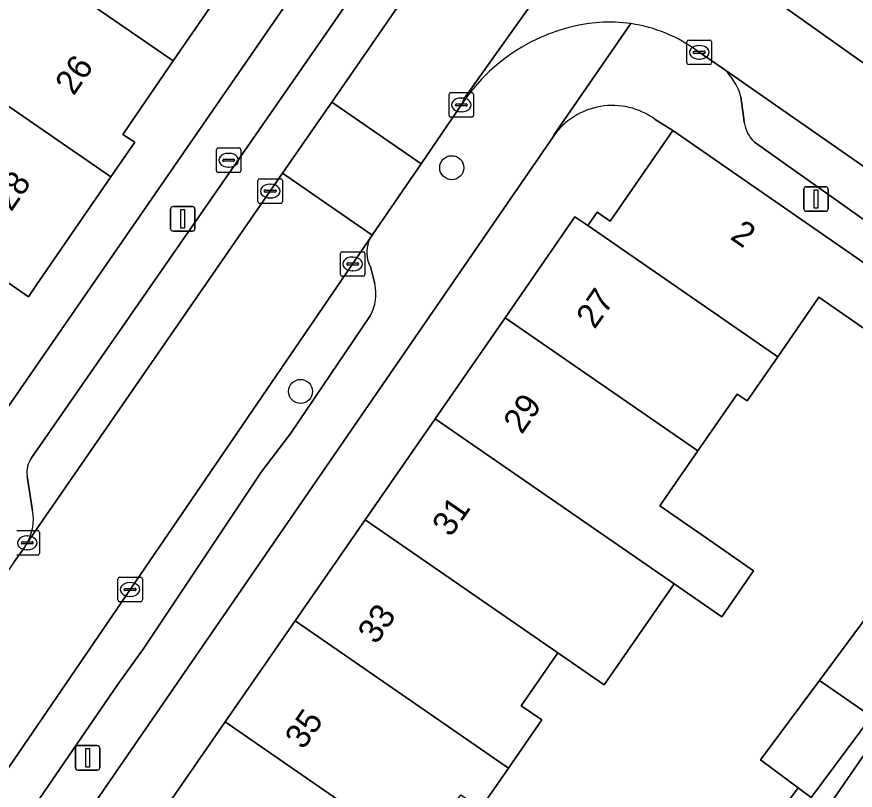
# Model space of a CAD drawing. Extents: x 159279 to 160377, y 384531 to 385888.
# Drawn here: x 159897.13 to 159931.26, y 385130.91 to 385162.41 of the extents above; entities that cross this region are included whole.
import ezdxf

# ---------------------------------------------------------------- set-up
doc = ezdxf.new("R2010")
doc.units = 0
for name, color, linetype in [('IMGEO_Boom', 7, 'Continuous'), ('IMGEO_Brandkraan', 7, 'Continuous'), ('IMGEO_Erf', 7, 'Continuous'), ('IMGEO_Kolk', 7, 'Continuous'), ('IMGEO_Lichtmast', 7, 'Continuous'), ('IMGEO_Pand', 7, 'Continuous'), ('IMGEO_Pand_nummerreeks', 7, 'Continuous'), ('IMGEO_Parkeervlak_open', 7, 'Continuous'), ('IMGEO_Rijbaan_lokaal_open', 7, 'Continuous'), ('IMGEO_Voetpad_open', 7, 'Continuous')]:
    doc.layers.add(name, color=color, linetype=linetype)

msp = doc.modelspace()

# ---------------------------------------------------------------- linework, layer by layer
at = {"layer": 'IMGEO_Boom'}
for centre in [(159914.835, 385156.263), (159908.681, 385147.153)]:
    msp.add_circle(centre, 0.489, dxfattribs=at)
at = {"layer": 'IMGEO_Brandkraan'}
for p, q in [((159905.328, 385157.068), (159906.18, 385157.068)), ((159905.253, 385156.142), (159905.253, 385156.994)), ((159905.741, 385156.848), (159905.766, 385156.848)), ((159906.254, 385156.994), (159906.254, 385156.142)), ((159905.512, 385156.562), (159905.512, 385156.574)), ((159905.95, 385156.525), (159905.552, 385156.525)), ((159905.555, 385156.611), (159905.953, 385156.611)), ((159905.996, 385156.574), (159905.996, 385156.562)), ((159906.18, 385156.068), (159905.328, 385156.068)), ((159905.764, 385156.288), (159905.739, 385156.288))]:
    msp.add_line(p, q, dxfattribs=at)
for points in [[(159905.328, 385157.068), (159906.18, 385157.068)], [(159905.253, 385156.142), (159905.253, 385156.994)], [(159906.254, 385156.994), (159906.254, 385156.142)], [(159906.18, 385156.068), (159905.328, 385156.068)]]:
    msp.add_lwpolyline(points, dxfattribs=at)
for centre, radius, start, end in [((159905.33, 385156.992), 0.0765, 91.552, 178.448), ((159905.33, 385156.992), 0.0765, 91.552, 178.448), ((159906.178, 385156.992), 0.0765, 1.552, 88.448), ((159906.178, 385156.992), 0.0765, 1.552, 88.448), ((159905.552, 385156.571), 0.0403, 85.8775, 175.7526), ((159905.549, 385156.561), 0.0366, 178.938, 274.7102), ((159905.953, 385156.568), 0.043, 264.8664, 352.4533), ((159905.957, 385156.573), 0.0386, 1.7309, 96.639), ((159905.33, 385156.144), 0.0765, 181.552, 268.448), ((159905.33, 385156.144), 0.0765, 181.552, 268.448), ((159906.178, 385156.144), 0.0765, 271.552, 358.448), ((159906.178, 385156.144), 0.0765, 271.552, 358.448)]:
    msp.add_arc(centre, radius, start, end, dxfattribs=at)
for centre, major_axis, ratio, start_param, end_param in [((159905.74, 385156.568), (-0.387, 0.002), 0.722429, 4.712389, 7.853982), ((159905.765, 385156.568), (-0.39, 0.002), 0.717154, 1.570796, 4.712389)]:
    msp.add_ellipse(centre, major_axis=major_axis, ratio=ratio, start_param=start_param, end_param=end_param, dxfattribs=at)
at = {"layer": 'IMGEO_Erf'}
for points in [[(159893.336, 385141.55), (159926.93, 385190.227)], [(159919.092, 385182.244), (159916.065, 385177.859), (159914.981, 385176.289), (159914.486, 385176.61), (159912.556, 385173.8), (159909.536, 385169.405), (159906.517, 385165.009), (159903.498, 385160.614), (159901.441, 385157.62), (159901.928, 385157.306), (159900.955, 385155.89), (159897.934, 385151.495), (159897.601, 385151.011), (159896.444, 385151.807)], [(159923.84, 385157.774), (159923.113, 385158.232)], [(159902.326, 385128.941), (159905.613, 385133.69), (159908.461, 385137.804), (159911.309, 385141.918), (159914.157, 385146.033), (159917.005, 385150.147), (159919.853, 385154.261), (159920.371, 385153.904), (159920.752, 385154.455), (159921.287, 385154.085), (159923.84, 385157.774)], [(159918.963, 385157.527), (159881.14, 385102.564)], [(159931.633, 385149.705), (159929.784, 385150.986), (159928.107, 385148.567), (159926.859, 385146.765), (159926.458, 385147.042), (159924.857, 385144.73), (159923.309, 385142.493), (159925.19, 385141.191), (159927.126, 385139.851), (159925.829, 385137.977), (159923.893, 385139.317), (159921.045, 385135.202), (159919.155, 385136.506), (159917.664, 385134.353), (159918.498, 385133.775), (159917.142, 385131.816), (159916.005, 385130.173)], [(159937.844, 385141.384), (159920.322, 385115.96), (159922.332, 385112.484), (159920.381, 385111.149), (159921.166, 385110.116), (159923.337, 385111.362), (159925.127, 385108.201), (159923.541, 385107.291), (159924.967, 385105.152), (159926.359, 385106.023), (159928.486, 385102.624), (159930.344, 385099.654), (159928.658, 385098.599), (159929.895, 385096.597)], [(159927.618, 385129.231), (159928.936, 385131.006), (159927.402, 385132.145), (159929.804, 385135.382), (159932.061, 385138.424)]]:
    msp.add_lwpolyline(points, dxfattribs=at)
msp.add_arc((159921.38, 385155.868), 2.931, 53.7502, 145.5325, dxfattribs=at)
at = {"layer": 'IMGEO_Kolk'}
for p, q in [((159924.487, 385161.461), (159925.339, 385161.461)), ((159924.412, 385160.535), (159924.412, 385161.387)), ((159924.9, 385161.241), (159924.925, 385161.241)), ((159925.413, 385161.387), (159925.413, 385160.535)), ((159924.671, 385160.955), (159924.671, 385160.967)), ((159925.109, 385160.918), (159924.711, 385160.918)), ((159924.714, 385161.004), (159925.112, 385161.004)), ((159925.155, 385160.967), (159925.155, 385160.955)), ((159925.339, 385160.461), (159924.487, 385160.461)), ((159924.923, 385160.681), (159924.898, 385160.681)), ((159914.726, 385158.394), (159914.726, 385159.246)), ((159914.801, 385159.32), (159915.653, 385159.32)), ((159915.214, 385159.1), (159915.239, 385159.1)), ((159915.727, 385159.246), (159915.727, 385158.394)), ((159914.985, 385158.814), (159914.985, 385158.826)), ((159915.423, 385158.777), (159915.025, 385158.777)), ((159915.028, 385158.863), (159915.426, 385158.863)), ((159915.469, 385158.826), (159915.469, 385158.814)), ((159915.237, 385158.54), (159915.212, 385158.54)), ((159915.653, 385158.32), (159914.801, 385158.32)), ((159906.946, 385154.886), (159906.946, 385155.738)), ((159907.021, 385155.812), (159907.873, 385155.812)), ((159907.947, 385155.738), (159907.947, 385154.886)), ((159907.205, 385155.306), (159907.205, 385155.318)), ((159907.248, 385155.355), (159907.646, 385155.355)), ((159907.434, 385155.592), (159907.459, 385155.592)), ((159907.689, 385155.318), (159907.689, 385155.306)), ((159907.643, 385155.269), (159907.245, 385155.269)), ((159907.457, 385155.032), (159907.432, 385155.032)), ((159907.873, 385154.812), (159907.021, 385154.812)), ((159910.301, 385151.917), (159910.301, 385152.769)), ((159910.376, 385152.843), (159911.228, 385152.843)), ((159910.789, 385152.623), (159910.814, 385152.623)), ((159911.302, 385152.769), (159911.302, 385151.917)), ((159910.56, 385152.337), (159910.56, 385152.349)), ((159910.998, 385152.3), (159910.6, 385152.3)), ((159910.603, 385152.386), (159911.001, 385152.386)), ((159911.044, 385152.349), (159911.044, 385152.337)), ((159910.812, 385152.063), (159910.787, 385152.063)), ((159911.228, 385151.843), (159910.376, 385151.843)), ((159897.128, 385141.486), (159897.98, 385141.486)), ((159898.054, 385141.412), (159898.054, 385140.56)), ((159897.312, 385140.98), (159897.312, 385140.992)), ((159897.355, 385141.029), (159897.753, 385141.029)), ((159897.541, 385141.266), (159897.566, 385141.266)), ((159897.796, 385140.992), (159897.796, 385140.98)), ((159897.75, 385140.943), (159897.352, 385140.943)), ((159897.564, 385140.706), (159897.539, 385140.706)), ((159897.98, 385140.486), (159897.128, 385140.486)), ((159901.241, 385138.659), (159901.241, 385139.511)), ((159901.316, 385139.585), (159902.168, 385139.585)), ((159901.729, 385139.365), (159901.754, 385139.365)), ((159902.242, 385139.511), (159902.242, 385138.659)), ((159901.5, 385139.079), (159901.5, 385139.091)), ((159901.938, 385139.042), (159901.54, 385139.042)), ((159901.543, 385139.128), (159901.941, 385139.128)), ((159901.984, 385139.091), (159901.984, 385139.079)), ((159902.168, 385138.585), (159901.316, 385138.585)), ((159901.752, 385138.805), (159901.727, 385138.805))]:
    msp.add_line(p, q, dxfattribs=at)
for points in [[(159924.487, 385161.461), (159925.339, 385161.461)], [(159924.412, 385160.535), (159924.412, 385161.387)], [(159925.413, 385161.387), (159925.413, 385160.535)], [(159925.339, 385160.461), (159924.487, 385160.461)], [(159914.726, 385158.394), (159914.726, 385159.246)], [(159914.801, 385159.32), (159915.653, 385159.32)], [(159915.727, 385159.246), (159915.727, 385158.394)], [(159915.653, 385158.32), (159914.801, 385158.32)], [(159906.946, 385154.886), (159906.946, 385155.738)], [(159907.021, 385155.812), (159907.873, 385155.812)], [(159907.947, 385155.738), (159907.947, 385154.886)], [(159907.873, 385154.812), (159907.021, 385154.812)], [(159910.301, 385151.917), (159910.301, 385152.769)], [(159910.376, 385152.843), (159911.228, 385152.843)], [(159911.302, 385152.769), (159911.302, 385151.917)], [(159911.228, 385151.843), (159910.376, 385151.843)], [(159897.128, 385141.486), (159897.98, 385141.486)], [(159898.054, 385141.412), (159898.054, 385140.56)], [(159897.98, 385140.486), (159897.128, 385140.486)], [(159901.241, 385138.659), (159901.241, 385139.511)], [(159901.316, 385139.585), (159902.168, 385139.585)], [(159902.242, 385139.511), (159902.242, 385138.659)], [(159902.168, 385138.585), (159901.316, 385138.585)]]:
    msp.add_lwpolyline(points, dxfattribs=at)
for centre, radius, start, end in [((159924.489, 385161.385), 0.0765, 91.552, 178.448), ((159924.489, 385161.385), 0.0765, 91.552, 178.448), ((159925.337, 385161.385), 0.0765, 1.552, 88.448), ((159925.337, 385161.385), 0.0765, 1.552, 88.448), ((159924.711, 385160.964), 0.0403, 85.8775, 175.7526), ((159924.708, 385160.954), 0.0366, 178.938, 274.7102), ((159925.112, 385160.961), 0.043, 264.8664, 352.4533), ((159925.116, 385160.966), 0.0386, 1.7309, 96.639), ((159924.489, 385160.537), 0.0765, 181.552, 268.448), ((159924.489, 385160.537), 0.0765, 181.552, 268.448), ((159925.337, 385160.537), 0.0765, 271.552, 358.448), ((159925.337, 385160.537), 0.0765, 271.552, 358.448), ((159914.803, 385159.244), 0.0765, 91.552, 178.448), ((159914.803, 385159.244), 0.0765, 91.552, 178.448), ((159915.651, 385159.244), 0.0765, 1.552, 88.448), ((159915.651, 385159.244), 0.0765, 1.552, 88.448), ((159915.025, 385158.823), 0.0403, 85.8775, 175.7526), ((159915.022, 385158.813), 0.0366, 178.938, 274.7102), ((159915.426, 385158.82), 0.043, 264.8664, 352.4533), ((159915.43, 385158.825), 0.0386, 1.7309, 96.639), ((159914.803, 385158.396), 0.0765, 181.552, 268.448), ((159914.803, 385158.396), 0.0765, 181.552, 268.448), ((159915.651, 385158.396), 0.0765, 271.552, 358.448), ((159915.651, 385158.396), 0.0765, 271.552, 358.448), ((159907.023, 385155.736), 0.0765, 91.552, 178.448), ((159907.023, 385155.736), 0.0765, 91.552, 178.448), ((159907.871, 385155.736), 0.0765, 1.552, 88.448), ((159907.871, 385155.736), 0.0765, 1.552, 88.448), ((159907.245, 385155.315), 0.0403, 85.8775, 175.7526), ((159907.65, 385155.317), 0.0386, 1.7309, 96.639), ((159907.242, 385155.305), 0.0366, 178.938, 274.7102), ((159907.646, 385155.312), 0.043, 264.8664, 352.4533), ((159907.023, 385154.888), 0.0765, 181.552, 268.448), ((159907.023, 385154.888), 0.0765, 181.552, 268.448), ((159907.871, 385154.888), 0.0765, 271.552, 358.448), ((159907.871, 385154.888), 0.0765, 271.552, 358.448), ((159910.378, 385152.767), 0.0765, 91.552, 178.448), ((159910.378, 385152.767), 0.0765, 91.552, 178.448), ((159911.226, 385152.767), 0.0765, 1.552, 88.448), ((159911.226, 385152.767), 0.0765, 1.552, 88.448), ((159910.6, 385152.346), 0.0403, 85.8775, 175.7526), ((159910.597, 385152.336), 0.0366, 178.938, 274.7102), ((159911.001, 385152.343), 0.043, 264.8664, 352.4533), ((159911.005, 385152.348), 0.0386, 1.7309, 96.639), ((159910.378, 385151.919), 0.0765, 181.552, 268.448), ((159910.378, 385151.919), 0.0765, 181.552, 268.448), ((159911.226, 385151.919), 0.0765, 271.552, 358.448), ((159911.226, 385151.919), 0.0765, 271.552, 358.448), ((159897.978, 385141.41), 0.0765, 1.552, 88.448), ((159897.978, 385141.41), 0.0765, 1.552, 88.448), ((159897.352, 385140.989), 0.0403, 85.8775, 175.7526), ((159897.349, 385140.979), 0.0366, 178.938, 274.7102), ((159897.753, 385140.986), 0.043, 264.8664, 352.4533), ((159897.757, 385140.991), 0.0386, 1.7309, 96.639), ((159897.978, 385140.562), 0.0765, 271.552, 358.448), ((159897.978, 385140.562), 0.0765, 271.552, 358.448), ((159901.318, 385139.509), 0.0765, 91.552, 178.448), ((159901.318, 385139.509), 0.0765, 91.552, 178.448), ((159902.166, 385139.509), 0.0765, 1.552, 88.448), ((159902.166, 385139.509), 0.0765, 1.552, 88.448), ((159901.54, 385139.088), 0.0403, 85.8775, 175.7526), ((159901.537, 385139.078), 0.0366, 178.938, 274.7102), ((159901.941, 385139.085), 0.043, 264.8664, 352.4533), ((159901.945, 385139.09), 0.0386, 1.7309, 96.639), ((159901.318, 385138.661), 0.0765, 181.552, 268.448), ((159901.318, 385138.661), 0.0765, 181.552, 268.448), ((159902.166, 385138.661), 0.0765, 271.552, 358.448), ((159902.166, 385138.661), 0.0765, 271.552, 358.448)]:
    msp.add_arc(centre, radius, start, end, dxfattribs=at)
for centre, major_axis, ratio, start_param, end_param in [((159924.899, 385160.961), (-0.387, 0.002), 0.722429, 4.712389, 7.853982), ((159924.924, 385160.961), (-0.39, 0.002), 0.717154, 1.570796, 4.712389), ((159915.213, 385158.82), (-0.387, 0.002), 0.722429, 4.712389, 7.853982), ((159915.238, 385158.82), (-0.39, 0.002), 0.717154, 1.570796, 4.712389), ((159907.433, 385155.312), (-0.387, 0.002), 0.722429, 4.712389, 7.853982), ((159907.458, 385155.312), (-0.39, 0.002), 0.717154, 1.570796, 4.712389), ((159910.788, 385152.343), (-0.387, 0.002), 0.722429, 4.712389, 7.853982), ((159910.813, 385152.343), (-0.39, 0.002), 0.717154, 1.570796, 4.712389), ((159897.54, 385140.986), (-0.387, 0.002), 0.722429, 4.712389, 7.853982), ((159897.565, 385140.986), (-0.39, 0.002), 0.717154, 1.570796, 4.712389), ((159901.728, 385139.085), (-0.387, 0.002), 0.722429, 4.712389, 7.853982), ((159901.753, 385139.085), (-0.39, 0.002), 0.717154, 1.570796, 4.712389)]:
    msp.add_ellipse(centre, major_axis=major_axis, ratio=ratio, start_param=start_param, end_param=end_param, dxfattribs=at)
at = {"layer": 'IMGEO_Lichtmast'}
for p, q in [((159929.171, 385154.589), (159929.171, 385155.389)), ((159929.171, 385155.389), (159929.171, 385154.589)), ((159929.271, 385155.489), (159930.061, 385155.489)), ((159930.061, 385155.489), (159929.271, 385155.489)), ((159930.161, 385155.389), (159930.161, 385154.589)), ((159930.161, 385154.589), (159930.161, 385155.389)), ((159903.489, 385154.68), (159904.279, 385154.68)), ((159904.279, 385154.68), (159903.489, 385154.68)), ((159903.389, 385153.78), (159903.389, 385154.58)), ((159903.389, 385154.58), (159903.389, 385153.78)), ((159904.379, 385154.58), (159904.379, 385153.78)), ((159904.379, 385153.78), (159904.379, 385154.58)), ((159930.061, 385154.489), (159929.271, 385154.489)), ((159929.271, 385154.489), (159930.061, 385154.489)), ((159904.279, 385153.68), (159903.489, 385153.68)), ((159903.489, 385153.68), (159904.279, 385153.68)), ((159899.515, 385131.83), (159899.515, 385132.63)), ((159899.515, 385132.63), (159899.515, 385131.83)), ((159899.615, 385132.73), (159900.405, 385132.73)), ((159900.405, 385132.73), (159899.615, 385132.73)), ((159900.505, 385132.63), (159900.505, 385131.83)), ((159900.505, 385131.83), (159900.505, 385132.63)), ((159900.405, 385131.73), (159899.615, 385131.73)), ((159899.615, 385131.73), (159900.405, 385131.73))]:
    msp.add_line(p, q, dxfattribs=at)
for points in [[(159929.591, 385155.364), (159929.741, 385155.364), (159929.741, 385154.614), (159929.591, 385154.614), (159929.591, 385155.364)], [(159903.809, 385154.555), (159903.959, 385154.555), (159903.959, 385153.805), (159903.809, 385153.805), (159903.809, 385154.555)], [(159899.935, 385132.605), (159900.085, 385132.605), (159900.085, 385131.855), (159899.935, 385131.855), (159899.935, 385132.605)]]:
    msp.add_lwpolyline(points, dxfattribs=at)
for centre, start, end in [((159929.271, 385155.389), 90, 180), ((159929.271, 385155.389), 90, 180), ((159930.061, 385155.389), 0, 90), ((159930.061, 385155.389), 360, 90), ((159903.489, 385154.58), 90, 180), ((159903.489, 385154.58), 90, 180), ((159904.279, 385154.58), 0, 90), ((159904.279, 385154.58), 360, 90), ((159929.271, 385154.589), 180, 270), ((159929.271, 385154.589), 180, 270), ((159930.061, 385154.589), 270, 0), ((159930.061, 385154.589), 270, 0), ((159903.489, 385153.78), 180, 270), ((159903.489, 385153.78), 180, 270), ((159904.279, 385153.78), 270, 0), ((159904.279, 385153.78), 270, 0), ((159899.615, 385132.63), 90, 180), ((159899.615, 385132.63), 90, 180), ((159900.405, 385132.63), 0, 90), ((159900.405, 385132.63), 360, 90), ((159899.615, 385131.83), 180, 270), ((159899.615, 385131.83), 180, 270), ((159900.405, 385131.83), 270, 0), ((159900.405, 385131.83), 270, 0)]:
    msp.add_arc(centre, 0.1, start, end, dxfattribs=at)
at = {"layer": 'IMGEO_Pand'}
for points in [[(159899.34, 385169.948), (159896.313, 385165.558), (159903.498, 385160.614), (159906.517, 385165.009)], [(159896.313, 385165.558), (159893.285, 385161.168), (159900.955, 385155.89), (159901.928, 385157.306), (159901.441, 385157.62), (159903.498, 385160.614)], [(159893.285, 385161.168), (159890.159, 385156.635), (159896.753, 385152.275), (159896.444, 385151.807), (159897.601, 385151.011), (159897.934, 385151.495), (159900.955, 385155.89)], [(159923.84, 385157.774), (159921.287, 385154.085), (159920.752, 385154.455), (159920.371, 385153.904), (159928.107, 385148.567), (159929.784, 385150.986), (159931.633, 385149.705), (159932.885, 385151.513)], [(159920.371, 385153.904), (159919.853, 385154.261), (159917.005, 385150.147), (159924.857, 385144.73), (159926.458, 385147.042), (159926.859, 385146.765), (159928.107, 385148.567)], [(159924.857, 385144.73), (159917.005, 385150.147), (159914.157, 385146.033), (159923.893, 385139.317), (159925.829, 385137.977), (159927.126, 385139.851), (159925.19, 385141.191), (159923.309, 385142.493)], [(159914.157, 385146.033), (159911.309, 385141.918), (159919.155, 385136.506), (159921.045, 385135.202), (159923.893, 385139.317)], [(159917.142, 385131.816), (159918.498, 385133.775), (159917.664, 385134.353), (159919.155, 385136.506), (159911.309, 385141.918), (159908.461, 385137.804)], [(159934.129, 385136.89), (159933.788, 385137.143), (159932.061, 385138.424), (159929.804, 385135.382), (159931.925, 385133.919)], [(159908.461, 385137.804), (159905.613, 385133.69), (159913.488, 385128.257), (159915.2, 385130.73), (159916.005, 385130.173), (159917.142, 385131.816)], [(159931.925, 385133.919), (159929.804, 385135.382), (159927.402, 385132.145), (159928.936, 385131.006), (159929.47, 385130.61)], [(159910.234, 385123.486), (159910.682, 385124.132), (159911.558, 385123.525), (159912.711, 385125.19), (159911.801, 385125.82), (159913.488, 385128.257), (159905.613, 385133.69), (159902.326, 385128.941)]]:
    msp.add_lwpolyline(points, close=True, dxfattribs=at)
at = {"layer": 'IMGEO_Parkeervlak_open'}
for points in [[(159897.556, 385140.986), (159907.948, 385156.036), (159909.948, 385158.932), (159929.72, 385187.565)], [(159910.994, 385163.588), (159897.732, 385144.442)], [(159927.847, 385163.2), (159935.62, 385157.676)], [(159942.279, 385142.699), (159935.424, 385153.649), (159925.855, 385160.321)], [(159926.611, 385159.143), (159926.728, 385158.255), (159926.743, 385158.11)], [(159927.155, 385157.306), (159934.153, 385152.345), (159937.316, 385147.422), (159937.786, 385147.73)], [(159911.49, 385153.353), (159892.063, 385124.922), (159879.326, 385106.454)], [(159911.699, 385151.532), (159911.541, 385152.191)], [(159882.293, 385107.623), (159883.823, 385109.971), (159888.781, 385117.072), (159893.556, 385124.028), (159901.229, 385135.205), (159902.271, 385136.661), (159907.081, 385143.861), (159908.282, 385145.459), (159911.519, 385150.235)], [(159897.551, 385143.707), (159897.774, 385142.294)]]:
    msp.add_lwpolyline(points, dxfattribs=at)
for centre, radius, start, end in [((159924.408, 385158.561), 2.279, 14.8047, 50.5772), ((159928.102, 385158.299), 1.372, 187.9131, 226.3515), ((159912.684, 385152.823), 1.306, 156.0705, 208.9557), ((159910.003, 385151.106), 1.748, 330.108, 14.0897), ((159898.538, 385143.854), 0.998, 143.8704, 188.4609), ((159895.775, 385141.955), 2.028, 331.4518, 9.6236)]:
    msp.add_arc(centre, radius, start, end, dxfattribs=at)
at = {"layer": 'IMGEO_Rijbaan_lokaal_open'}
for points in [[(159956.995, 385218.829), (159957.141, 385219.04), (159953.195, 385221.772), (159939.684, 385202.107), (159938.272, 385200.079), (159929.909, 385187.839), (159929.72, 385187.565), (159909.948, 385158.932), (159913.586, 385156.421), (159915.278, 385158.897), (159915.339, 385159.08), (159924.898, 385172.505), (159925.208, 385173.005), (159925.672, 385173.683)], [(159907.948, 385156.036), (159911.6, 385153.515), (159913.586, 385156.421), (159909.948, 385158.932)]]:
    msp.add_lwpolyline(points, close=True, dxfattribs=at)
for points in [[(159925.41, 385165.295), (159925.074, 385165.778), (159924.86, 385166.152), (159924.782, 385166.289), (159924.538, 385166.825), (159924.342, 385167.38), (159924.197, 385167.95), (159924.103, 385168.531), (159924.061, 385169.117), (159924.072, 385169.706), (159924.135, 385170.291), (159924.251, 385170.868), (159924.417, 385171.432), (159924.634, 385171.979), (159924.898, 385172.505), (159915.339, 385159.08), (159915.278, 385158.897)], [(159924.833, 385161.02), (159925.855, 385160.321), (159935.424, 385153.649), (159942.279, 385142.699), (159942.487, 385142.367), (159944.299, 385139.472), (159944.525, 385139.107), (159947.416, 385134.453), (159950.305, 385136.24), (159939.775, 385153.271), (159939.381, 385153.913), (159939.205, 385154.145), (159938.051, 385155.671), (159936.74, 385156.88), (159935.62, 385157.676), (159927.847, 385163.2), (159926.827, 385163.926), (159926.656, 385164.052), (159926.204, 385164.428), (159925.788, 385164.844), (159925.41, 385165.295)], [(159877.931, 385104.431), (159879.326, 385106.454), (159892.063, 385124.922), (159911.49, 385153.353), (159911.6, 385153.515), (159907.948, 385156.036), (159897.556, 385140.986), (159897.442, 385140.801), (159897.026, 385140.215), (159887.91, 385127.041), (159887.358, 385126.181)]]:
    msp.add_lwpolyline(points, dxfattribs=at)
for centre, radius, start, end in [((159921.474, 385154.755), 7.453, 94.8703, 146.2388), ((159921.24, 385156.064), 6.13, 81.6494, 93.7304), ((159921.238, 385156.106), 6.089, 53.8111, 81.5737)]:
    msp.add_arc(centre, radius, start, end, dxfattribs=at)
at = {"layer": 'IMGEO_Voetpad_open'}
for points in [[(159929.201, 385193.517), (159927.052, 385190.314), (159926.93, 385190.227), (159893.336, 385141.55), (159890.906, 385137.953), (159891.403, 385137.861), (159891.906, 385137.815), (159892.411, 385137.813), (159892.914, 385137.857), (159893.342, 385137.93)], [(159897.732, 385144.442), (159910.994, 385163.588)], [(159918.963, 385157.527), (159919, 385157.61), (159922.13, 385162.129)], [(159922.13, 385162.129), (159919, 385157.61), (159918.963, 385157.527)], [(159925.855, 385160.321), (159924.833, 385161.02)], [(159926.743, 385158.11), (159926.728, 385158.255), (159926.611, 385159.143)], [(159915.278, 385158.897), (159913.586, 385156.421), (159911.6, 385153.515), (159911.49, 385153.353)], [(159923.113, 385158.232), (159923.84, 385157.774), (159932.885, 385151.513), (159935.68, 385146.963), (159938.207, 385142.813), (159938.747, 385141.945), (159938.851, 385141.777), (159943.285, 385134.642), (159945.596, 385130.93), (160000, 385043.691), (160012.455, 385023.657), (160013.107, 385022.609), (160027.163, 385000), (160036.87, 384984.386), (160039.627, 384979.943), (160043.41, 384973.848), (160043.704, 384973.374), (160044.203, 384973.33), (160044.02, 384972.864), (160044.68, 384971.801), (160047.481, 384973.51), (160045.525, 384976.659), (160041.541, 384982.866), (160041.435, 384983.037)], [(159877.484, 385099.339), (159877.825, 385098.593), (159878.074, 385098.299), (159881.14, 385102.564), (159918.963, 385157.527)], [(159937.786, 385147.73), (159937.316, 385147.422), (159934.153, 385152.345), (159927.155, 385157.306)], [(159911.541, 385152.191), (159911.699, 385151.532)], [(159911.519, 385150.235), (159908.282, 385145.459), (159907.081, 385143.861), (159902.271, 385136.661), (159901.229, 385135.205), (159893.556, 385124.028), (159888.781, 385117.072), (159883.823, 385109.971), (159882.293, 385107.623)], [(159897.774, 385142.294), (159897.551, 385143.707)], [(159929.895, 385096.597), (159928.658, 385098.599), (159928.433, 385098.458), (159926.583, 385101.415), (159924.448, 385104.827), (159924.967, 385105.152), (159923.541, 385107.291), (159922.956, 385106.955), (159921.166, 385110.116), (159920.381, 385111.149), (159918.767, 385113.819), (159920.322, 385115.96), (159937.844, 385141.384)], [(159897.026, 385140.215), (159897.442, 385140.801), (159897.556, 385140.986)], [(159931.925, 385133.919), (159929.47, 385130.61), (159928.936, 385131.006), (159927.618, 385129.231)]]:
    msp.add_lwpolyline(points, dxfattribs=at)
for centre, radius, start, end in [((159921.474, 385154.755), 7.453, 94.8703, 146.2388), ((159921.24, 385156.064), 6.13, 81.6494, 93.7304), ((159921.238, 385156.106), 6.089, 53.8111, 81.5737), ((159924.408, 385158.561), 2.279, 14.8047, 50.5772), ((159921.38, 385155.868), 2.931, 53.7502, 145.5325), ((159928.102, 385158.299), 1.372, 187.9131, 226.3515), ((159912.684, 385152.823), 1.306, 156.0705, 208.9557), ((159910.003, 385151.106), 1.748, 330.108, 14.0897), ((159898.538, 385143.854), 0.998, 143.8704, 188.4609), ((159895.775, 385141.955), 2.028, 331.4518, 9.6236)]:
    msp.add_arc(centre, radius, start, end, dxfattribs=at)

# ---------------------------------------------------------------- texts
at = {"layer": 'IMGEO_Pand_nummerreeks'}
for s, rotation, p in [('26', 55.5106, (159899.443, 385159.162)), ('28', 55.4967, (159896.902, 385154.441)), ('2', 325.3074, (159926.132, 385153.382)), ('27', 55.3076, (159920.652, 385149.653)), ('29', 55.308, (159917.688, 385145.371)), ('31', 55.3076, (159914.788, 385141.181)), ('33', 55.308, (159911.76, 385136.808)), ('35', 55.308, (159908.796, 385132.526))]:
    msp.add_text(s, height=1, rotation=rotation, dxfattribs=at).set_placement(p)

doc.saveas('drawing.dxf')
